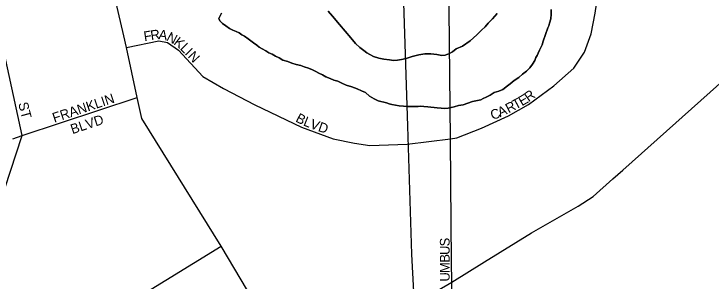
# Model space of a CAD drawing. Extents: x 2010165 to 2382125, y 1060529 to 1407316.
# Drawn here: x 2185453 to 2189034, y 1270754 to 1272125 of the extents above; entities that cross this region are included whole.
import ezdxf

# ---------------------------------------------------------------- set-up
doc = ezdxf.new("R2010")
doc.units = 0
for name, color, linetype in [('GM_X_City_Street', 7, 'Continuous'), ('GM_X_City_Street_Text', 7, 'Continuous'), ('GM_X_Major_River', 7, 'Continuous'), ('GM_X_Rail_Line', 7, 'Continuous'), ('GM_X_State_Route', 7, 'Continuous'), ('GM_X_US_Route', 7, 'Continuous')]:
    doc.layers.add(name, color=color, linetype=linetype)

msp = doc.modelspace()

# ---------------------------------------------------------------- linework, layer by layer
at = {"layer": 'GM_X_City_Street'}
for points in [[(2187690.8, 1271975), (2187670.9, 1273915.3)], [(2187695.8, 1271484.1), (2187728.9, 1271488.3), (2187855.3, 1271538.6), (2187992.7, 1271602.4), (2188095.8, 1271660.1), (2188226.7, 1271755.6), (2188328.6, 1271846.4), (2188383.8, 1271928.7), (2188418.1, 1272021.9), (2188439, 1272128.4), (2188478.3, 1272397.2), (2188477, 1272515.8), (2188431.6, 1272851.8), (2188405.9, 1273012.1), (2188394.8, 1273094.3), (2188394.2, 1273145.6), (2188402, 1273183.1), (2188523.9, 1273412.1), (2188602.7, 1273473.1), (2188703.8, 1273529.6), (2188724.5, 1273535.4)], [(2185496.1, 1271501.3), (2185397.5, 1271951.2), (2185296.8, 1272357.1), (2185235.1, 1272590.1)], [(2186031.1, 1271951.9), (2186198, 1271986.6), (2186242.4, 1271978.5), (2186298.8, 1271938.1), (2186423.8, 1271803), (2186528.7, 1271742.5), (2186691, 1271657.7), (2186929.9, 1271542.8), (2187093.3, 1271484.3), (2187202.2, 1271462.2), (2187281.9, 1271450.2), (2187472.3, 1271456.1), (2187695.8, 1271484.1)], [(2187697.6, 1271260.1), (2187695.8, 1271484.1), (2187690.8, 1271975)], [(2185447, 1271483.8), (2185496.1, 1271501.3), (2186086.8, 1271695)], [(2185815.7, 1265026), (2185789.1, 1265766.3), (2185772.5, 1266545.2), (2185754.7, 1266906.1), (2185737.4, 1267001.1), (2185629.7, 1267352.5), (2185498.7, 1267755.8), (2185303, 1268150.4), (2185034.9, 1268716.8), (2184813.1, 1269175.4), (2184775.3, 1269243.1), (2184775.3, 1269276.5), (2184782.2, 1269306.3), (2184834.2, 1269452.3), (2184997.4, 1270000.3), (2185317.1, 1270962.4), (2185496.1, 1271501.3)], [(2187700.9, 1270851.6), (2187697.6, 1271260.1)], [(2179544, 1268921.9), (2183313.7, 1268966.8), (2183893.8, 1269322.9), (2184997.4, 1270000.3), (2186516.8, 1270933.1)], [(2187713.2, 1268911.2), (2187707, 1270373), (2187701.7, 1270748), (2187700.9, 1270851.6)]]:
    msp.add_lwpolyline(points, dxfattribs=at)
at = {"layer": 'GM_X_Major_River'}
for points in [[(2186746.9, 1271935.4), (2186763.1, 1271925.6), (2186779.3, 1271917.7), (2186797.4, 1271907.9), (2186815.6, 1271900.1), (2186833.8, 1271888.3), (2186860, 1271880.6), (2186880.1, 1271872.8), (2186902.3, 1271865), (2186926.4, 1271859.3), (2186944.5, 1271853.5), (2186966.7, 1271845.8), (2186986.8, 1271838), (2187003, 1271830.1), (2187019.2, 1271820.3), (2187037.3, 1271812.5), (2187055.5, 1271802.7), (2187077.7, 1271792.9), (2187095.8, 1271785.1), (2187116, 1271779.3), (2187138.1, 1271769.6), (2187160.3, 1271759.8), (2187188.5, 1271750.1), (2187216.7, 1271740.4), (2187238.9, 1271730.7), (2187259.1, 1271720.9), (2187279.4, 1271703.1), (2187303.6, 1271689.3), (2187323.8, 1271679.5), (2187366.1, 1271668), (2187380.2, 1271664.1), (2187394.2, 1271660.3), (2187412.3, 1271656.5), (2187432.4, 1271652.7), (2187454.5, 1271651), (2187476.6, 1271649.2), (2187494.6, 1271649.5), (2187510.7, 1271649.7), (2187528.7, 1271649.9), (2187542.7, 1271652.1), (2187558.8, 1271650.2), (2187578.9, 1271648.5), (2187594.9, 1271646.7), (2187611, 1271644.9), (2187627, 1271643.1), (2187647.1, 1271641.3), (2187665.2, 1271639.5), (2187683.2, 1271641.7), (2187699.2, 1271643.9), (2187715.2, 1271648.1), (2187737.1, 1271654.4), (2187761.1, 1271658.7), (2187785.1, 1271667), (2187809, 1271675.3), (2187835, 1271679.7), (2187851, 1271683.9), (2187863, 1271690), (2187878.9, 1271698.3), (2187898.8, 1271708.5), (2187920.7, 1271720.8), (2187944.6, 1271729.1), (2187964.6, 1271737.4), (2187988.4, 1271755.8), (2188002.3, 1271766), (2188022.1, 1271782.3), (2188045.9, 1271798.6), (2188065.7, 1271814.9), (2188085.6, 1271831.2), (2188103.4, 1271847.4), (2188117.1, 1271867.7), (2188128.9, 1271885.9), (2188134.7, 1271902), (2188140.6, 1271912.1), (2188146.4, 1271924.2), (2188152.3, 1271938.3), (2188160.1, 1271952.5), (2188165.9, 1271966.6), (2188171.7, 1271984.7), (2188194.8, 1272053.2), (2188200.7, 1272063.3), (2188204.5, 1272077.4), (2188210.2, 1272099.6), (2188211.9, 1272123.6), (2188213.5, 1272147.8)], [(2188213.5, 1272147.8), (2188211.9, 1272123.6), (2188210.2, 1272099.6), (2188204.5, 1272077.4), (2188200.7, 1272063.3), (2188194.8, 1272053.2), (2188171.7, 1271984.7), (2188165.9, 1271966.6), (2188160.1, 1271952.5), (2188152.3, 1271938.3), (2188146.4, 1271924.2), (2188140.6, 1271912.1), (2188134.7, 1271902), (2188128.9, 1271885.9), (2188117.1, 1271867.7), (2188103.4, 1271847.4), (2188085.6, 1271831.2), (2188065.7, 1271814.9), (2188045.9, 1271798.6), (2188022.1, 1271782.3), (2188002.3, 1271766), (2187988.4, 1271755.8), (2187964.6, 1271737.4), (2187944.6, 1271729.1), (2187920.7, 1271720.8), (2187898.8, 1271708.5), (2187878.9, 1271698.3), (2187863, 1271690), (2187851, 1271683.9), (2187835, 1271679.7), (2187809, 1271675.3), (2187785.1, 1271667), (2187761.1, 1271658.7), (2187737.1, 1271654.4), (2187715.2, 1271648.1), (2187699.2, 1271643.9), (2187683.2, 1271641.7), (2187665.2, 1271639.5), (2187647.1, 1271641.3), (2187627, 1271643.1), (2187611, 1271644.9), (2187594.9, 1271646.7), (2187578.9, 1271648.5), (2187558.8, 1271650.2), (2187542.7, 1271652.1), (2187528.7, 1271649.9), (2187510.7, 1271649.7), (2187494.6, 1271649.5), (2187476.6, 1271649.2), (2187454.5, 1271651), (2187432.4, 1271652.7), (2187412.3, 1271656.5), (2187394.2, 1271660.3), (2187380.2, 1271664.1), (2187366.1, 1271668), (2187323.8, 1271679.5), (2187303.6, 1271689.3), (2187279.4, 1271703.1), (2187259.1, 1271720.9), (2187238.9, 1271730.7), (2187216.7, 1271740.4), (2187188.5, 1271750.1), (2187160.3, 1271759.8), (2187138.1, 1271769.6), (2187116, 1271779.3), (2187095.8, 1271785.1), (2187077.7, 1271792.9), (2187055.5, 1271802.7), (2187037.3, 1271812.5), (2187019.2, 1271820.3), (2187003, 1271830.1), (2186986.8, 1271838), (2186966.7, 1271845.8), (2186944.5, 1271853.5), (2186926.4, 1271859.3), (2186902.3, 1271865), (2186880.1, 1271872.8), (2186860, 1271880.6), (2186833.8, 1271888.3), (2186815.6, 1271900.1), (2186797.4, 1271907.9), (2186779.3, 1271917.7), (2186763.1, 1271925.6), (2186746.9, 1271935.4)], [(2186519.7, 1272129.3), (2186506.1, 1272101), (2186510.3, 1272089), (2186524.5, 1272075.1), (2186540.7, 1272063.3), (2186560.9, 1272049.5), (2186577.1, 1272041.7), (2186595.2, 1272033.9), (2186609.3, 1272028), (2186623.5, 1272018.2), (2186637.6, 1272010.3), (2186655.9, 1271996.5), (2186670, 1271986.6), (2186684.2, 1271976.8), (2186700.4, 1271964.9), (2186712.6, 1271955), (2186728.8, 1271945.2), (2186746.9, 1271935.4)], [(2186746.9, 1271935.4), (2186728.8, 1271945.2), (2186712.6, 1271955), (2186700.4, 1271964.9), (2186684.2, 1271976.8), (2186670, 1271986.6), (2186655.9, 1271996.5), (2186637.6, 1272010.3), (2186623.5, 1272018.2), (2186609.3, 1272028), (2186595.2, 1272033.9), (2186577.1, 1272041.7), (2186560.9, 1272049.5), (2186540.7, 1272063.3), (2186524.5, 1272075.1), (2186510.3, 1272089), (2186506.1, 1272101), (2186519.7, 1272129.3)], [(2187353, 1271892.6), (2187326.8, 1271898.3), (2187300.7, 1271906), (2187280.5, 1271915.8), (2187266.3, 1271925.6), (2187250.1, 1271937.4), (2187229.8, 1271953.3), (2187207.5, 1271973.1), (2187183.1, 1272002.9), (2187154.5, 1272036.6), (2187126, 1272070.4), (2187089.3, 1272114.1), (2187066.9, 1272139.9)], [(2187066.9, 1272139.9), (2187089.3, 1272114.1), (2187126, 1272070.4), (2187154.5, 1272036.6), (2187183.1, 1272002.9), (2187207.5, 1271973.1), (2187229.8, 1271953.3), (2187250.1, 1271937.4), (2187266.3, 1271925.6), (2187280.5, 1271915.8), (2187300.7, 1271906), (2187326.8, 1271898.3), (2187353, 1271892.6)], [(2187935.2, 1272126.3), (2187911.5, 1272099.9), (2187889.7, 1272077.6), (2187873.9, 1272059.4), (2187854.1, 1272041.1), (2187830.4, 1272016.7), (2187796.8, 1271986.2), (2187757, 1271959.6), (2187725.1, 1271945.2), (2187705.3, 1271930.9), (2187687.4, 1271920.7), (2187677.4, 1271916.5), (2187667.4, 1271912.4), (2187651.4, 1271912.2), (2187625.3, 1271915.9), (2187595.2, 1271919.6), (2187563.1, 1271919.2), (2187533.1, 1271914.8), (2187499.1, 1271906.4), (2187467.2, 1271895.9), (2187443.2, 1271891.6), (2187423.2, 1271887.4), (2187403.2, 1271885.1), (2187383.1, 1271888.9), (2187353, 1271892.6)], [(2187353, 1271892.6), (2187383.1, 1271888.9), (2187403.2, 1271885.1), (2187423.2, 1271887.4), (2187443.2, 1271891.6), (2187467.2, 1271895.9), (2187499.1, 1271906.4), (2187533.1, 1271914.8), (2187563.1, 1271919.2), (2187595.2, 1271919.6), (2187625.3, 1271915.9), (2187651.4, 1271912.2), (2187667.4, 1271912.4), (2187677.4, 1271916.5), (2187687.4, 1271920.7), (2187705.3, 1271930.9), (2187725.1, 1271945.2), (2187757, 1271959.6), (2187796.8, 1271986.2), (2187830.4, 1272016.7), (2187854.1, 1272041.1), (2187873.9, 1272059.4), (2187889.7, 1272077.6), (2187911.5, 1272099.9), (2187935.2, 1272126.3)]]:
    msp.add_lwpolyline(points, dxfattribs=at)
at = {"layer": 'GM_X_Rail_Line'}
for points in [[(2187802.3, 1274299.9), (2187686.8, 1274153), (2187593.6, 1274005.7), (2187529.8, 1273833.9), (2187468.5, 1273615.5), (2187436.6, 1273451.1), (2187424.4, 1273080.6), (2187475.2, 1271547.9)], [(2187475.2, 1271547.9), (2187495.5, 1270891.7), (2187556.8, 1269733.5), (2187569.1, 1269392.4), (2187598.5, 1269124.9), (2187591.2, 1268945.7), (2187547, 1268781.3), (2187471, 1268609.6), (2187402, 1268489.5), (2187287.8, 1268285.4)]]:
    msp.add_lwpolyline(points, dxfattribs=at)
at = {"layer": 'GM_X_State_Route'}
for points in [[(2188581.1, 1271323.3), (2189335, 1271994.5), (2189936.2, 1272525.5), (2190480.5, 1272992.4), (2190742.7, 1273217.8), (2190891.6, 1273353), (2191233, 1273648.2)], [(2187870.7, 1270852.5), (2188111.3, 1271001.2), (2188352.2, 1271138.3), (2188427.8, 1271187.6), (2188529.7, 1271277.5), (2188581.1, 1271323.3)], [(2186901.8, 1270286.5), (2187289.5, 1270508), (2187701.7, 1270748), (2187870.7, 1270852.5)]]:
    msp.add_lwpolyline(points, dxfattribs=at)
at = {"layer": 'GM_X_US_Route'}
for points in [[(2186017, 1272012.4), (2185847.3, 1272741.3), (2185817.3, 1272886.8), (2185788.9, 1272959.5)], [(2186847.9, 1270377), (2186516.8, 1270933.1), (2186110.5, 1271588.7), (2186086.8, 1271695), (2186031.1, 1271951.9), (2186017, 1272012.4)]]:
    msp.add_lwpolyline(points, dxfattribs=at)

# ---------------------------------------------------------------- texts
at = {"layer": 'GM_X_City_Street_Text'}
for s, rotation, p in [('F', 8.7752, (2186123.5, 1271984.3)), ('R', 8.7757, (2186158.3, 1271989.7)), ('A', 351.6875, (2186193.5, 1271995.7)), ('N', 332.3891, (2186232.8, 1271990.7)), ('K', 321.8931, (2186269.8, 1271971.6)), ('L', 314.8455, (2186303.2, 1271945.6)), ('I', 314.0416, (2186327.9, 1271920.7)), ('N', 313.5162, (2186343.1, 1271905)), ('FRANKLIN', 18.4379, (2185660.5, 1271566)), ('E', 30.3723, (2188062.2, 1271650.5)), ('R', 35.8665, (2188096.9, 1271671.2)), ('T', 28.6361, (2188029.8, 1271632.8)), ('ST', 284.9378, (2185474.5, 1271665.1)), ('A', 23.7051, (2187950.3, 1271594.6)), ('R', 27.7605, (2187994.1, 1271614)), ('BLVD', 18.4368, (2185753.4, 1271507.3)), ('B', 332.5445, (2186895.9, 1271573.9)), ('C', 22.5003, (2187912.7, 1271579)), ('L', 338.2417, (2186935.9, 1271553.5)), ('V', 340.2749, (2186970.4, 1271539.7)), ('D', 340.3468, (2187011.8, 1271524.9)), ('S', 90, (2187691.2, 1270931.3)), ('U', 90, (2187691.2, 1270887.3)), ('B', 90, (2187691.2, 1270847.8)), ('M', 90, (2187691.2, 1270794.9)), ('U', 90.3061, (2187691.4, 1270751))]:
    msp.add_text(s, height=50, rotation=rotation, dxfattribs=at).set_placement(p)

doc.saveas('drawing.dxf')
